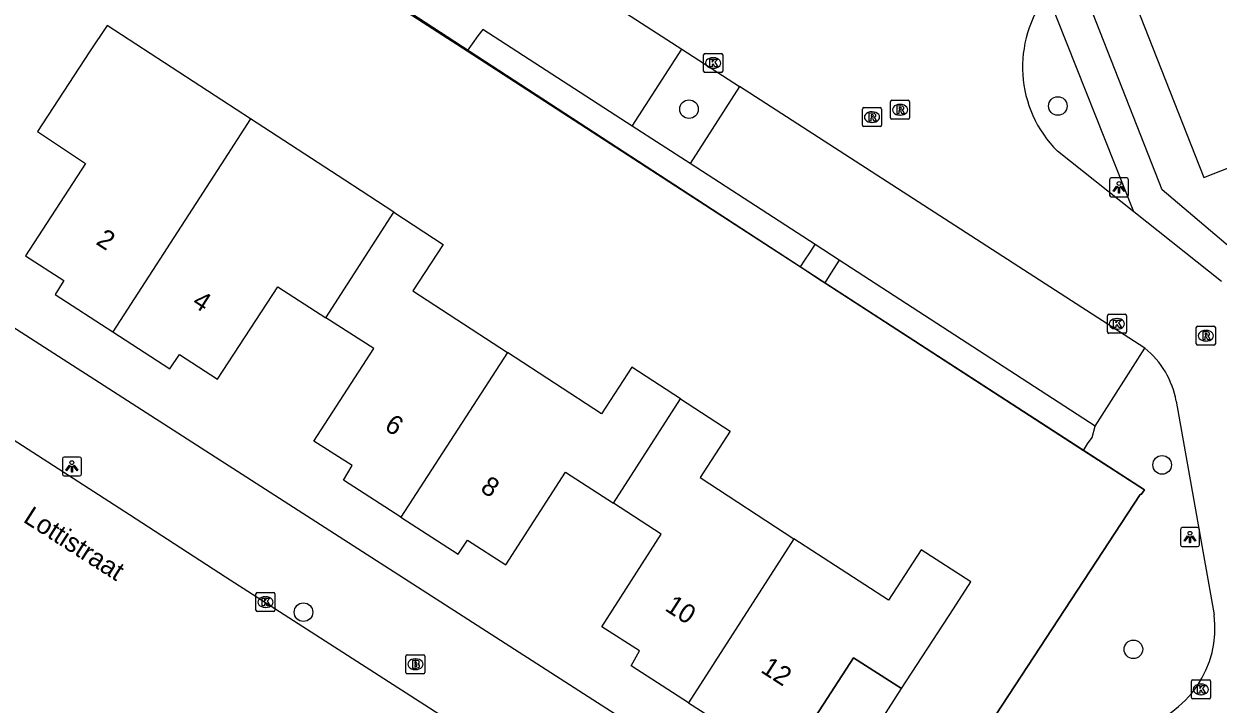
# Model space of a CAD drawing. Extents: x 160158 to 160921, y 381517 to 382041.
# Drawn here: x 160369 to 160431.8, y 381586.1 to 381621.9 of the extents above; entities that cross this region are included whole.
import ezdxf

# ---------------------------------------------------------------- set-up
doc = ezdxf.new("R2010")
doc.units = 0
for name, color, linetype in [('IMGEO_Boom', 7, 'Continuous'), ('IMGEO_Brandkraan', 7, 'Continuous'), ('IMGEO_Groenvoorziening', 7, 'Continuous'), ('IMGEO_Haag', 7, 'Continuous'), ('IMGEO_Hek', 7, 'Continuous'), ('IMGEO_Kolk', 7, 'Continuous'), ('IMGEO_Lichtpunt', 7, 'Continuous'), ('IMGEO_Muur', 7, 'Continuous'), ('IMGEO_Openbare_ruimte_label', 7, 'Continuous'), ('IMGEO_Pand', 7, 'Continuous'), ('IMGEO_Pand_nummerreeks', 7, 'Continuous'), ('IMGEO_Pand_overbouw', 7, 'Continuous'), ('IMGEO_Parkeervlak_open', 7, 'Continuous'), ('IMGEO_Rijbaan_lokaal_open', 7, 'Continuous'), ('IMGEO_Rioolput', 7, 'Continuous'), ('IMGEO_Voetpad_open', 7, 'Continuous')]:
    doc.layers.add(name, color=color, linetype=linetype)

msp = doc.modelspace()

# ---------------------------------------------------------------- linework, layer by layer
at = {"layer": 'IMGEO_Boom'}
for centre in [(160403.963, 381617.381), (160423.35, 381617.546), (160428.832, 381598.68), (160383.699, 381590.936), (160427.323, 381588.986)]:
    msp.add_circle(centre, 0.489, dxfattribs=at)
at = {"layer": 'IMGEO_Brandkraan'}
for p, q in [((160389.082, 381587.775), (160389.082, 381588.627)), ((160389.157, 381588.701), (160390.009, 381588.701)), ((160389.57, 381588.481), (160389.595, 381588.481)), ((160390.083, 381588.627), (160390.083, 381587.775)), ((160390.009, 381587.701), (160389.157, 381587.701)), ((160389.593, 381587.921), (160389.568, 381587.921))]:
    msp.add_line(p, q, dxfattribs=at)
for points in [[(160389.082, 381587.775), (160389.082, 381588.627)], [(160389.157, 381588.701), (160390.009, 381588.701)], [(160389.43, 381588.401), (160389.43, 381588.001), (160389.643, 381588.001)], [(160389.661, 381588.401), (160389.43, 381588.401)], [(160389.609, 381588.32), (160389.555, 381588.32), (160389.555, 381588.244)], [(160389.555, 381588.244), (160389.608, 381588.244)], [(160390.083, 381588.627), (160390.083, 381587.775)], [(160390.009, 381587.701), (160389.157, 381587.701)], [(160389.617, 381588.168), (160389.555, 381588.168), (160389.555, 381588.087)], [(160389.555, 381588.087), (160389.617, 381588.087)]]:
    msp.add_lwpolyline(points, dxfattribs=at)
for centre, radius, start, end in [((160389.159, 381588.625), 0.0765, 91.55205, 178.44795), ((160389.159, 381588.625), 0.0765, 91.55205, 178.44795), ((160389.61, 381588.282), 0.0379, 267.82845, 90.93552), ((160389.665, 381588.256), 0.145, 59.4692, 91.53667), ((160389.69, 381588.303), 0.0922, 285.51372, 58.15012), ((160389.695, 381588.111), 0.105, 301.31148, 78.98903), ((160390.007, 381588.625), 0.0765, 1.55205, 88.44795), ((160390.007, 381588.625), 0.0765, 1.55205, 88.44795), ((160389.159, 381587.777), 0.0765, 181.55205, 268.44795), ((160389.159, 381587.777), 0.0765, 181.55205, 268.44795), ((160389.618, 381588.127), 0.0404, 269.87594, 90.50774), ((160389.649, 381588.252), 0.251, 268.66757, 293.53466), ((160390.007, 381587.777), 0.0765, 271.55205, 358.44795), ((160390.007, 381587.777), 0.0765, 271.55205, 358.44795)]:
    msp.add_arc(centre, radius, start, end, dxfattribs=at)
for centre, major_axis, ratio, start_param, end_param in [((160389.569, 381588.201), (-0.387, 0.002), 0.722429, 4.712389, 7.853982), ((160389.594, 381588.201), (-0.39, 0.002), 0.717154, 1.570796, 4.712389)]:
    msp.add_ellipse(centre, major_axis=major_axis, ratio=ratio, start_param=start_param, end_param=end_param, dxfattribs=at)
at = {"layer": 'IMGEO_Groenvoorziening'}
msp.add_lwpolyline([(160424.706, 381599.434), (160427.898, 381597.365), (160427.729, 381597.121), (160427.676, 381597.123), (160414.171, 381576.508)], dxfattribs=at)
at = {"layer": 'IMGEO_Haag'}
for points in [[(160392.312, 381620.441), (160409.818, 381609.084)], [(160404.025, 381614.525), (160400.97, 381616.489)], [(160411.1, 381608.252), (160424.706, 381599.434)], [(160424.706, 381599.434), (160424.916, 381599.792), (160425.159, 381600.114), (160425.31, 381600.723)]]:
    msp.add_lwpolyline(points, dxfattribs=at)
at = {"layer": 'IMGEO_Hek'}
msp.add_lwpolyline([(160414.171, 381576.508), (160427.676, 381597.123)], dxfattribs=at)
at = {"layer": 'IMGEO_Kolk'}
for p, q in [((160404.734, 381619.38), (160404.734, 381620.232)), ((160404.809, 381620.306), (160405.661, 381620.306)), ((160405.735, 381620.232), (160405.735, 381619.38)), ((160405.222, 381620.086), (160405.247, 381620.086)), ((160405.661, 381619.306), (160404.809, 381619.306)), ((160405.245, 381619.526), (160405.22, 381619.526)), ((160425.956, 381605.67), (160425.956, 381606.522)), ((160426.031, 381606.596), (160426.883, 381606.596)), ((160426.957, 381606.522), (160426.957, 381605.67)), ((160426.467, 381605.816), (160426.442, 381605.816)), ((160426.444, 381606.376), (160426.469, 381606.376)), ((160426.883, 381605.596), (160426.031, 381605.596)), ((160381.275, 381591.969), (160382.127, 381591.969)), ((160381.2, 381591.043), (160381.2, 381591.895)), ((160381.688, 381591.749), (160381.713, 381591.749)), ((160382.201, 381591.895), (160382.201, 381591.043)), ((160382.127, 381590.969), (160381.275, 381590.969)), ((160381.711, 381591.189), (160381.686, 381591.189)), ((160430.371, 381586.454), (160430.371, 381587.306)), ((160430.446, 381587.38), (160431.298, 381587.38)), ((160430.859, 381587.16), (160430.884, 381587.16)), ((160431.372, 381587.306), (160431.372, 381586.454)), ((160431.298, 381586.38), (160430.446, 381586.38)), ((160430.882, 381586.6), (160430.857, 381586.6))]:
    msp.add_line(p, q, dxfattribs=at)
for points in [[(160404.734, 381619.38), (160404.734, 381620.232)], [(160404.809, 381620.306), (160405.661, 381620.306)], [(160405.735, 381620.232), (160405.735, 381619.38)], [(160405.055, 381620.006), (160405.178, 381620.006), (160405.178, 381619.855), (160405.308, 381620.006), (160405.472, 381620.006), (160405.326, 381619.855), (160405.479, 381619.606), (160405.327, 381619.606), (160405.242, 381619.77), (160405.178, 381619.703), (160405.178, 381619.606), (160405.055, 381619.606), (160405.055, 381620.006)], [(160405.661, 381619.306), (160404.809, 381619.306)], [(160425.956, 381605.67), (160425.956, 381606.522)], [(160426.031, 381606.596), (160426.883, 381606.596)], [(160426.957, 381606.522), (160426.957, 381605.67)], [(160426.277, 381606.296), (160426.4, 381606.296), (160426.4, 381606.145), (160426.53, 381606.296), (160426.694, 381606.296), (160426.548, 381606.145), (160426.701, 381605.896), (160426.549, 381605.896), (160426.464, 381606.06), (160426.4, 381605.993), (160426.4, 381605.896), (160426.277, 381605.896), (160426.277, 381606.296)], [(160426.883, 381605.596), (160426.031, 381605.596)], [(160381.275, 381591.969), (160382.127, 381591.969)], [(160381.2, 381591.043), (160381.2, 381591.895)], [(160381.521, 381591.669), (160381.644, 381591.669), (160381.644, 381591.518), (160381.774, 381591.669), (160381.938, 381591.669), (160381.792, 381591.518), (160381.945, 381591.269), (160381.793, 381591.269), (160381.708, 381591.433), (160381.644, 381591.366), (160381.644, 381591.269), (160381.521, 381591.269), (160381.521, 381591.669)], [(160382.201, 381591.895), (160382.201, 381591.043)], [(160382.127, 381590.969), (160381.275, 381590.969)], [(160430.371, 381586.454), (160430.371, 381587.306)], [(160430.446, 381587.38), (160431.298, 381587.38)], [(160430.692, 381587.08), (160430.815, 381587.08), (160430.815, 381586.929), (160430.945, 381587.08), (160431.109, 381587.08), (160430.963, 381586.929), (160431.116, 381586.68), (160430.964, 381586.68), (160430.879, 381586.844), (160430.815, 381586.777), (160430.815, 381586.68), (160430.692, 381586.68), (160430.692, 381587.08)], [(160431.372, 381587.306), (160431.372, 381586.454)], [(160431.298, 381586.38), (160430.446, 381586.38)]]:
    msp.add_lwpolyline(points, dxfattribs=at)
for centre, start, end in [((160404.811, 381620.23), 91.55205, 178.44795), ((160404.811, 381620.23), 91.55205, 178.44795), ((160405.659, 381620.23), 1.55205, 88.44795), ((160405.659, 381620.23), 1.55205, 88.44795), ((160404.811, 381619.382), 181.55205, 268.44795), ((160404.811, 381619.382), 181.55205, 268.44795), ((160405.659, 381619.382), 271.55205, 358.44795), ((160405.659, 381619.382), 271.55205, 358.44795), ((160426.033, 381606.52), 91.55205, 178.44795), ((160426.033, 381606.52), 91.55205, 178.44795), ((160426.881, 381606.52), 1.55205, 88.44795), ((160426.881, 381606.52), 1.55205, 88.44795), ((160426.033, 381605.672), 181.55205, 268.44795), ((160426.033, 381605.672), 181.55205, 268.44795), ((160426.881, 381605.672), 271.55205, 358.44795), ((160426.881, 381605.672), 271.55205, 358.44795), ((160381.277, 381591.893), 91.55205, 178.44795), ((160381.277, 381591.893), 91.55205, 178.44795), ((160382.125, 381591.893), 1.55205, 88.44795), ((160382.125, 381591.893), 1.55205, 88.44795), ((160381.277, 381591.045), 181.55205, 268.44795), ((160381.277, 381591.045), 181.55205, 268.44795), ((160382.125, 381591.045), 271.55205, 358.44795), ((160382.125, 381591.045), 271.55205, 358.44795), ((160430.448, 381587.304), 91.55205, 178.44795), ((160430.448, 381587.304), 91.55205, 178.44795), ((160431.296, 381587.304), 1.55205, 88.44795), ((160431.296, 381587.304), 1.55205, 88.44795), ((160430.448, 381586.456), 181.55205, 268.44795), ((160430.448, 381586.456), 181.55205, 268.44795), ((160431.296, 381586.456), 271.55205, 358.44795), ((160431.296, 381586.456), 271.55205, 358.44795)]:
    msp.add_arc(centre, 0.0765, start, end, dxfattribs=at)
for centre, major_axis, ratio, start_param, end_param in [((160405.221, 381619.806), (-0.387, 0.002), 0.722429, 4.712389, 7.853982), ((160405.246, 381619.806), (-0.39, 0.002), 0.717154, 1.570796, 4.712389), ((160426.443, 381606.096), (-0.387, 0.002), 0.722429, 4.712389, 7.853982), ((160426.468, 381606.096), (-0.39, 0.002), 0.717154, 1.570796, 4.712389), ((160381.687, 381591.469), (-0.387, 0.002), 0.722429, 4.712389, 7.853982), ((160381.712, 381591.469), (-0.39, 0.002), 0.717154, 1.570796, 4.712389), ((160430.858, 381586.88), (-0.387, 0.002), 0.722429, 4.712389, 7.853982), ((160430.883, 381586.88), (-0.39, 0.002), 0.717154, 1.570796, 4.712389)]:
    msp.add_ellipse(centre, major_axis=major_axis, ratio=ratio, start_param=start_param, end_param=end_param, dxfattribs=at)
at = {"layer": 'IMGEO_Lichtpunt'}
for p, q in [((160426.067, 381613.672), (160426.067, 381612.865)), ((160426.067, 381613.672), (160426.067, 381612.865)), ((160426.969, 381613.767), (160426.161, 381613.767)), ((160426.969, 381613.767), (160426.161, 381613.767)), ((160427.063, 381612.865), (160427.063, 381613.672)), ((160427.063, 381612.865), (160427.063, 381613.672)), ((160426.161, 381612.771), (160426.969, 381612.771)), ((160426.161, 381612.771), (160426.969, 381612.771)), ((160371.028, 381599), (160371.028, 381598.193)), ((160371.028, 381599), (160371.028, 381598.193)), ((160371.93, 381599.095), (160371.122, 381599.095)), ((160371.93, 381599.095), (160371.122, 381599.095)), ((160372.024, 381598.193), (160372.024, 381599)), ((160372.024, 381598.193), (160372.024, 381599)), ((160371.122, 381598.099), (160371.93, 381598.099)), ((160371.122, 381598.099), (160371.93, 381598.099)), ((160429.798, 381595.29), (160429.798, 381594.483)), ((160429.798, 381595.29), (160429.798, 381594.483)), ((160430.7, 381595.385), (160429.892, 381595.385)), ((160430.7, 381595.385), (160429.892, 381595.385)), ((160430.794, 381594.483), (160430.794, 381595.29)), ((160430.794, 381594.483), (160430.794, 381595.29)), ((160429.892, 381594.389), (160430.7, 381594.389)), ((160429.892, 381594.389), (160430.7, 381594.389))]:
    msp.add_line(p, q, dxfattribs=at)
for points in [[(160426.441, 381613.336), (160426.48, 381613.308), (160426.292, 381613.046), (160426.254, 381613.073), (160426.441, 381613.336)], [(160426.653, 381613.308), (160426.691, 381613.335), (160426.878, 381613.073), (160426.839, 381613.045), (160426.653, 381613.308)], [(160426.543, 381613.288), (160426.59, 381613.288), (160426.59, 381612.966), (160426.543, 381612.966), (160426.543, 381613.288)], [(160371.402, 381598.664), (160371.441, 381598.636), (160371.253, 381598.374), (160371.215, 381598.401), (160371.402, 381598.664)], [(160371.504, 381598.616), (160371.551, 381598.616), (160371.551, 381598.294), (160371.504, 381598.294), (160371.504, 381598.616)], [(160371.614, 381598.636), (160371.652, 381598.663), (160371.839, 381598.401), (160371.8, 381598.373), (160371.614, 381598.636)], [(160430.172, 381594.954), (160430.211, 381594.926), (160430.023, 381594.664), (160429.985, 381594.691), (160430.172, 381594.954)], [(160430.274, 381594.906), (160430.321, 381594.906), (160430.321, 381594.584), (160430.274, 381594.584), (160430.274, 381594.906)], [(160430.384, 381594.926), (160430.422, 381594.953), (160430.609, 381594.691), (160430.57, 381594.663), (160430.384, 381594.926)]]:
    msp.add_lwpolyline(points, dxfattribs=at)
for centre in [(160426.566, 381613.47), (160371.527, 381598.798), (160430.297, 381595.088)]:
    msp.add_circle(centre, 0.0994, dxfattribs=at)
for centre, start, end in [((160426.161, 381613.672), 90, 180), ((160426.161, 381613.672), 90, 180), ((160426.969, 381613.672), 0, 90), ((160426.969, 381613.672), 0, 90), ((160426.161, 381612.865), 180, 270), ((160426.161, 381612.865), 180, 270), ((160426.969, 381612.865), 270, 0), ((160426.969, 381612.865), 270, 360), ((160371.122, 381599), 90, 180), ((160371.122, 381599), 90, 180), ((160371.93, 381599), 0, 90), ((160371.93, 381599), 0, 90), ((160371.122, 381598.193), 180, 270), ((160371.122, 381598.193), 180, 270), ((160371.93, 381598.193), 270, 0), ((160371.93, 381598.193), 270, 360), ((160429.892, 381595.29), 90, 180), ((160429.892, 381595.29), 90, 180), ((160430.7, 381595.29), 0, 90), ((160430.7, 381595.29), 0, 90), ((160429.892, 381594.483), 180, 270), ((160429.892, 381594.483), 180, 270), ((160430.7, 381594.483), 270, 0), ((160430.7, 381594.483), 270, 360)]:
    msp.add_arc(centre, 0.0946, start, end, dxfattribs=at)
at = {"layer": 'IMGEO_Muur'}
for points in [[(160410.955, 381608.346), (160385.879, 381624.702)], [(160427.729, 381597.121), (160427.898, 381597.365), (160410.955, 381608.346)]]:
    msp.add_lwpolyline(points, dxfattribs=at)
at = {"layer": 'IMGEO_Pand'}
for points in [[(160432.177, 381625.409), (160427.225, 381623.464), (160431.022, 381613.791), (160435.991, 381615.726)], [(160380.912, 381616.876), (160373.374, 381621.785), (160372.46, 381620.385), (160369.727, 381616.197), (160372.237, 381614.526), (160369.093, 381609.666), (160371.096, 381608.369), (160370.648, 381607.63), (160373.673, 381605.677)], [(160380.912, 381616.876), (160379.358, 381614.462), (160373.673, 381605.677)], [(160388.457, 381611.96), (160385.876, 381613.642), (160380.912, 381616.876)], [(160384.876, 381606.417), (160388.457, 381611.96)], [(160388.457, 381611.96), (160391.045, 381610.273), (160389.452, 381607.827), (160394.423, 381604.59)], [(160373.673, 381605.677), (160376.681, 381603.735), (160377.177, 381604.475), (160379.183, 381603.184), (160382.35, 381608.034), (160384.876, 381606.417)], [(160388.821, 381595.924), (160385.807, 381597.873), (160386.263, 381598.64), (160384.246, 381599.926), (160387.403, 381604.799), (160384.876, 381606.417)], [(160394.423, 381604.59), (160388.821, 381595.924)], [(160403.526, 381602.148), (160400.96, 381603.819), (160399.366, 381601.371), (160394.423, 381604.59)], [(160399.991, 381596.666), (160403.526, 381602.148)], [(160403.526, 381602.148), (160406.131, 381600.452), (160404.544, 381598.015), (160409.48, 381594.8)], [(160388.821, 381595.924), (160391.826, 381593.98), (160392.318, 381594.717), (160394.328, 381593.43), (160397.476, 381598.293), (160399.991, 381596.666)], [(160403.937, 381586.18), (160400.921, 381588.125), (160401.367, 381588.9), (160399.374, 381590.172), (160402.506, 381595.039), (160399.991, 381596.666)], [(160403.937, 381586.18), (160406.952, 381584.236), (160407.449, 381584.957), (160409.454, 381583.672), (160410.42, 381585.162), (160412.612, 381588.544), (160415.133, 381586.924), (160417.859, 381591.116), (160418.776, 381592.526), (160416.176, 381594.217), (160414.449, 381591.564), (160409.48, 381594.8)], [(160409.48, 381594.8), (160403.937, 381586.18)]]:
    msp.add_lwpolyline(points, dxfattribs=at)
at = {"layer": 'IMGEO_Pand_overbouw'}
msp.add_lwpolyline([(160410.42, 381585.162), (160412.954, 381583.534), (160415.133, 381586.924), (160412.612, 381588.544)], close=True, dxfattribs=at)
at = {"layer": 'IMGEO_Parkeervlak_open'}
for points in [[(160387.378, 381623.641), (160392.312, 381620.441)], [(160400.97, 381616.489), (160393.122, 381621.564), (160392.872, 381621.233), (160392.567, 381620.809), (160392.312, 381620.441)], [(160400.97, 381616.489), (160403.579, 381620.534)], [(160406.623, 381618.572), (160404.025, 381614.525)], [(160410.593, 381610.266), (160404.025, 381614.525)], [(160425.31, 381600.723), (160411.859, 381609.445)], [(160425.31, 381600.723), (160427.931, 381604.811)]]:
    msp.add_lwpolyline(points, dxfattribs=at)
at = {"layer": 'IMGEO_Rijbaan_lokaal_open'}
for points in [[(160422.828, 381564.957), (160416.716, 381568.924), (160409.388, 381573.68), (160408.723, 381574.112), (160407.685, 381574.769), (160404.488, 381576.764), (160394.652, 381583.11), (160389.591, 381586.361), (160379.608, 381592.774), (160374.562, 381596.051), (160364.374, 381602.611), (160361.213, 381604.662), (160316.781, 381633.231)], [(160390.808, 381628.79), (160390.812, 381628.788), (160403.579, 381620.534)], [(160403.579, 381620.534), (160406.623, 381618.572)], [(160427.931, 381604.811), (160406.623, 381618.572)], [(160427.338, 381611.987), (160423.335, 381615.167)], [(160431.953, 381608.322), (160427.338, 381611.987)], [(160429.575, 381602.028), (160431.572, 381590.8)]]:
    msp.add_lwpolyline(points, dxfattribs=at)
for centre, radius, start, end in [((160427.733, 381619.591), 6.238, 142.15582, 225.16717), ((160425.017, 381601.213), 4.63, 10.14305, 51.00015), ((160426.158, 381590.124), 5.456, 284.32458, 7.11479)]:
    msp.add_arc(centre, radius, start, end, dxfattribs=at)
at = {"layer": 'IMGEO_Rioolput'}
for p, q in [((160414.557, 381616.921), (160414.557, 381617.773)), ((160414.632, 381617.847), (160415.484, 381617.847)), ((160415.558, 381617.773), (160415.558, 381616.921)), ((160413.083, 381616.535), (160413.083, 381617.387)), ((160413.158, 381617.461), (160414.01, 381617.461)), ((160413.571, 381617.241), (160413.596, 381617.241)), ((160414.084, 381617.387), (160414.084, 381616.535)), ((160415.045, 381617.627), (160415.07, 381617.627)), ((160414.01, 381616.461), (160413.158, 381616.461)), ((160413.594, 381616.681), (160413.569, 381616.681)), ((160415.484, 381616.847), (160414.632, 381616.847)), ((160415.068, 381617.067), (160415.043, 381617.067)), ((160430.63, 381605.045), (160430.63, 381605.897)), ((160430.705, 381605.971), (160431.557, 381605.971)), ((160431.631, 381605.897), (160431.631, 381605.045)), ((160431.141, 381605.191), (160431.116, 381605.191)), ((160431.118, 381605.751), (160431.143, 381605.751)), ((160431.557, 381604.971), (160430.705, 381604.971))]:
    msp.add_line(p, q, dxfattribs=at)
for points in [[(160414.557, 381616.921), (160414.557, 381617.773)], [(160414.632, 381617.847), (160415.484, 381617.847)], [(160415.558, 381617.773), (160415.558, 381616.921)], [(160413.083, 381616.535), (160413.083, 381617.387)], [(160413.158, 381617.461), (160414.01, 381617.461)], [(160413.672, 381617.159), (160413.42, 381617.161), (160413.42, 381616.761)], [(160413.598, 381617.08), (160413.544, 381617.08), (160413.544, 381616.999)], [(160414.084, 381617.387), (160414.084, 381616.535)], [(160415.146, 381617.545), (160414.894, 381617.547), (160414.894, 381617.147)], [(160414.894, 381617.147), (160415.018, 381617.147), (160415.018, 381617.309), (160415.029, 381617.309)], [(160415.072, 381617.466), (160415.018, 381617.466), (160415.018, 381617.385)], [(160415.018, 381617.385), (160415.07, 381617.385)], [(160415.076, 381617.28), (160415.147, 381617.147), (160415.287, 381617.147), (160415.222, 381617.273)], [(160414.01, 381616.461), (160413.158, 381616.461)], [(160413.42, 381616.761), (160413.544, 381616.761), (160413.544, 381616.923), (160413.555, 381616.923)], [(160413.544, 381616.999), (160413.596, 381616.999)], [(160413.602, 381616.894), (160413.673, 381616.761), (160413.813, 381616.761), (160413.748, 381616.887)], [(160415.484, 381616.847), (160414.632, 381616.847)], [(160430.63, 381605.045), (160430.63, 381605.897)], [(160430.705, 381605.971), (160431.557, 381605.971)], [(160431.631, 381605.897), (160431.631, 381605.045)], [(160431.219, 381605.669), (160430.967, 381605.671), (160430.967, 381605.271)], [(160430.967, 381605.271), (160431.091, 381605.271), (160431.091, 381605.433), (160431.102, 381605.433)], [(160431.145, 381605.59), (160431.091, 381605.59), (160431.091, 381605.509)], [(160431.091, 381605.509), (160431.143, 381605.509)], [(160431.149, 381605.404), (160431.22, 381605.271), (160431.36, 381605.271), (160431.295, 381605.397)], [(160431.557, 381604.971), (160430.705, 381604.971)]]:
    msp.add_lwpolyline(points, dxfattribs=at)
for centre, radius, start, end in [((160414.634, 381617.771), 0.0765, 91.55205, 178.44795), ((160414.634, 381617.771), 0.0765, 91.55205, 178.44795), ((160415.482, 381617.771), 0.0765, 1.55205, 88.44795), ((160415.482, 381617.771), 0.0765, 1.55205, 88.44795), ((160413.16, 381617.385), 0.0765, 91.55205, 178.44795), ((160413.16, 381617.385), 0.0765, 91.55205, 178.44795), ((160413.604, 381616.984), 0.0964, 77.00612, 93.18647), ((160413.618, 381617.041), 0.0378, 276.66336, 79.67722), ((160413.671, 381617.049), 0.109, 350.36119, 89.41601), ((160414.008, 381617.385), 0.0765, 1.55205, 88.44795), ((160414.008, 381617.385), 0.0765, 1.55205, 88.44795), ((160415.028, 381617.256), 0.0533, 26.02933, 88.69889), ((160415.054, 381617.574), 0.19, 274.7715, 282.96867), ((160415.078, 381617.37), 0.0964, 77.00612, 93.18647), ((160415.092, 381617.427), 0.0378, 276.66336, 79.67722), ((160415.145, 381617.435), 0.109, 350.36119, 89.41601), ((160415.143, 381617.435), 0.112, 277.58423, 350.98172), ((160415.127, 381617.22), 0.108, 29.51342, 73.79051), ((160413.16, 381616.537), 0.0765, 181.55205, 268.44795), ((160413.16, 381616.537), 0.0765, 181.55205, 268.44795), ((160413.554, 381616.87), 0.0533, 26.02933, 88.69889), ((160413.58, 381617.188), 0.19, 274.7715, 282.96867), ((160413.669, 381617.049), 0.112, 277.58423, 350.98172), ((160413.653, 381616.834), 0.108, 29.51342, 73.79051), ((160414.008, 381616.537), 0.0765, 271.55205, 358.44795), ((160414.008, 381616.537), 0.0765, 271.55205, 358.44795), ((160414.634, 381616.923), 0.0765, 181.55205, 268.44795), ((160414.634, 381616.923), 0.0765, 181.55205, 268.44795), ((160415.482, 381616.923), 0.0765, 271.55205, 358.44795), ((160415.482, 381616.923), 0.0765, 271.55205, 358.44795), ((160430.707, 381605.895), 0.0765, 91.55205, 178.44795), ((160430.707, 381605.895), 0.0765, 91.55205, 178.44795), ((160431.555, 381605.895), 0.0765, 1.55205, 88.44795), ((160431.555, 381605.895), 0.0765, 1.55205, 88.44795), ((160431.101, 381605.38), 0.0533, 26.02933, 88.69889), ((160431.127, 381605.698), 0.19, 274.7715, 282.96867), ((160431.151, 381605.494), 0.0964, 77.00612, 93.18647), ((160431.165, 381605.551), 0.0378, 276.66336, 79.67722), ((160431.218, 381605.559), 0.109, 350.36119, 89.41601), ((160431.216, 381605.559), 0.112, 277.58423, 350.98172), ((160431.2, 381605.344), 0.108, 29.51342, 73.79051), ((160430.707, 381605.047), 0.0765, 181.55205, 268.44795), ((160430.707, 381605.047), 0.0765, 181.55205, 268.44795), ((160431.555, 381605.047), 0.0765, 271.55205, 358.44795), ((160431.555, 381605.047), 0.0765, 271.55205, 358.44795)]:
    msp.add_arc(centre, radius, start, end, dxfattribs=at)
for centre, major_axis, ratio, start_param, end_param in [((160413.57, 381616.961), (-0.387, 0.002), 0.722429, 4.712389, 7.853982), ((160413.595, 381616.961), (-0.39, 0.002), 0.717154, 1.570796, 4.712389), ((160415.044, 381617.347), (-0.387, 0.002), 0.722429, 4.712389, 7.853982), ((160415.069, 381617.347), (-0.39, 0.002), 0.717154, 1.570796, 4.712389), ((160431.117, 381605.471), (-0.387, 0.002), 0.722429, 4.712389, 7.853982), ((160431.142, 381605.471), (-0.39, 0.002), 0.717154, 1.570796, 4.712389)]:
    msp.add_ellipse(centre, major_axis=major_axis, ratio=ratio, start_param=start_param, end_param=end_param, dxfattribs=at)
at = {"layer": 'IMGEO_Voetpad_open'}
for points in [[(160414.171, 381576.508), (160405.188, 381582.297), (160362.318, 381609.828), (160361.156, 381608.556), (160331.317, 381627.79), (160319.436, 381635.145)], [(160427.338, 381611.987), (160422.807, 381623.418)], [(160435.012, 381607.897), (160434.955, 381607.95), (160428.842, 381613.142), (160425.011, 381622.871), (160425.558, 381623.211)], [(160409.818, 381609.084), (160410.056, 381609.447), (160410.307, 381609.829), (160410.593, 381610.266)], [(160411.859, 381609.445), (160410.593, 381610.266)], [(160409.818, 381609.084), (160410.955, 381608.346), (160411.1, 381608.252)], [(160411.859, 381609.445), (160411.575, 381608.999), (160411.332, 381608.617), (160411.1, 381608.252)]]:
    msp.add_lwpolyline(points, dxfattribs=at)

# ---------------------------------------------------------------- texts
at = {"layer": 'IMGEO_Openbare_ruimte_label'}
msp.add_text('Lottistraat', height=1, rotation=327.45411, dxfattribs=at).set_placement((160368.915, 381595.712))
at = {"layer": 'IMGEO_Pand_nummerreeks'}
for s, rotation, p in [('2', 327.28257, (160372.744, 381610.315)), ('4', 327.28257, (160377.791, 381607.073)), ('6', 327.20564, (160387.9, 381600.57)), ('8', 327.20564, (160392.944, 381597.32)), ('10', 327.18441, (160402.645, 381591.062)), ('12', 327.18441, (160407.68, 381587.815))]:
    msp.add_text(s, height=1, rotation=rotation, dxfattribs=at).set_placement(p)

doc.saveas('drawing.dxf')
